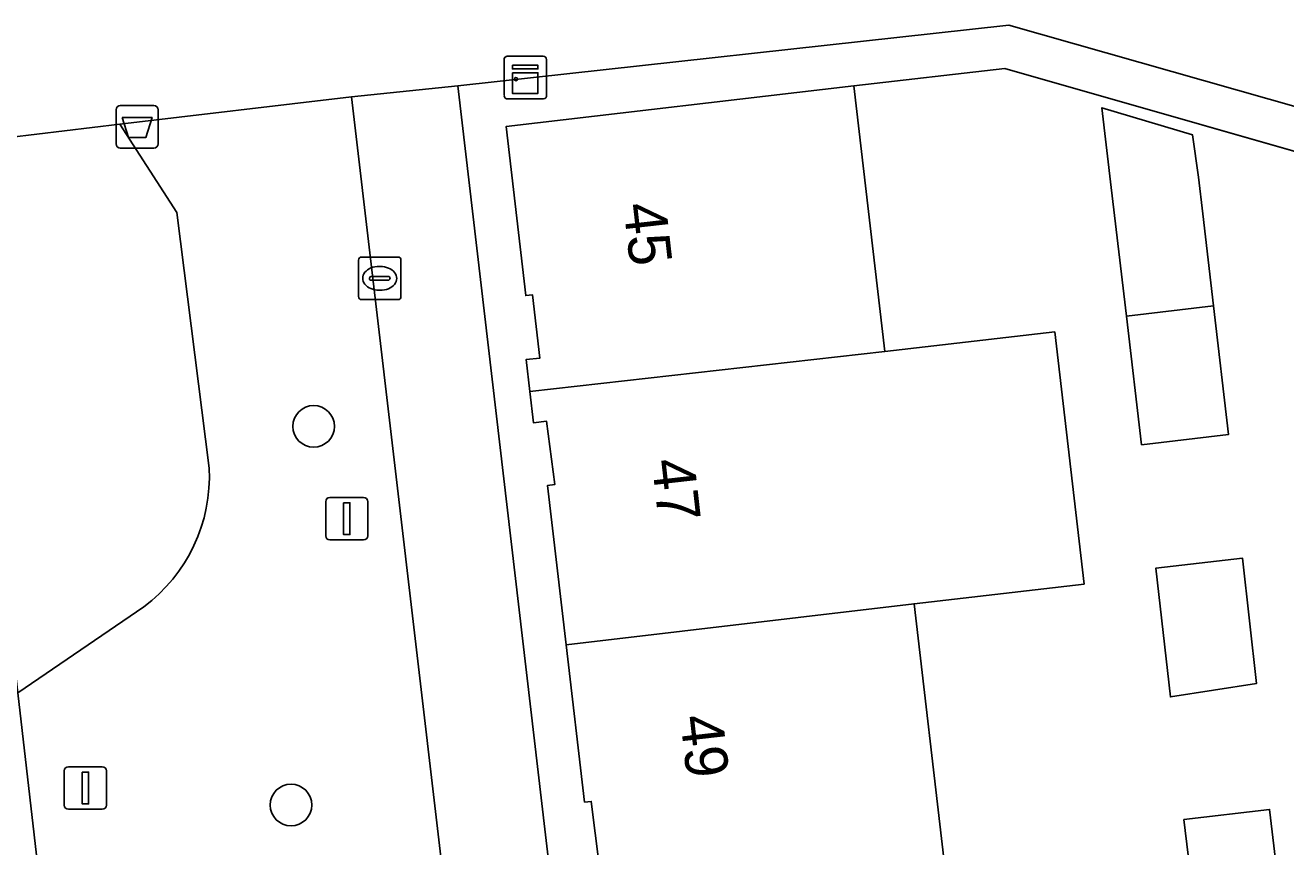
# Model space of a CAD drawing. Extents: x 160377 to 161131, y 383938 to 384853.
# Drawn here: x 160622.12 to 160651.77, y 384721.42 to 384740.72 of the extents above; entities that cross this region are included whole.
import ezdxf

# ---------------------------------------------------------------- set-up
doc = ezdxf.new("R2010")
doc.units = 0
for name, color, linetype in [('IMGEO_Afvalbak', 7, 'Continuous'), ('IMGEO_Boom', 7, 'Continuous'), ('IMGEO_Erf', 7, 'Continuous'), ('IMGEO_Groenvoorziening', 7, 'Continuous'), ('IMGEO_Kast', 7, 'Continuous'), ('IMGEO_Kolk', 7, 'Continuous'), ('IMGEO_Lichtmast', 7, 'Continuous'), ('IMGEO_Muur', 7, 'Continuous'), ('IMGEO_Pand', 7, 'Continuous'), ('IMGEO_Pand_nummerreeks', 7, 'Continuous'), ('IMGEO_Voetpad_open', 7, 'Continuous')]:
    doc.layers.add(name, color=color, linetype=linetype)

msp = doc.modelspace()

# ---------------------------------------------------------------- linework, layer by layer
at = {"layer": 'IMGEO_Afvalbak'}
for p, q in [((160624.358, 384738.836), (160625.148, 384738.836)), ((160625.148, 384738.836), (160624.358, 384738.836)), ((160624.258, 384737.936), (160624.258, 384738.736)), ((160624.258, 384738.736), (160624.258, 384737.936)), ((160625.248, 384738.736), (160625.248, 384737.936)), ((160625.248, 384737.936), (160625.248, 384738.736)), ((160625.148, 384737.836), (160624.358, 384737.836)), ((160624.358, 384737.836), (160625.148, 384737.836))]:
    msp.add_line(p, q, dxfattribs=at)
msp.add_lwpolyline([(160624.401, 384738.55), (160625.105, 384738.55), (160624.956, 384738.08), (160624.55, 384738.08), (160624.401, 384738.55)], dxfattribs=at)
for centre, start, end in [((160624.358, 384738.736), 90, 180), ((160624.358, 384738.736), 90, 180), ((160625.148, 384738.736), 0, 90), ((160625.148, 384738.736), 360, 90), ((160624.358, 384737.936), 180, 270), ((160624.358, 384737.936), 180, 270), ((160625.148, 384737.936), 270, 0), ((160625.148, 384737.936), 270, 0)]:
    msp.add_arc(centre, 0.1, start, end, dxfattribs=at)
at = {"layer": 'IMGEO_Boom'}
for centre in [(160628.905, 384731.295), (160628.373, 384722.397)]:
    msp.add_circle(centre, 0.489, dxfattribs=at)
at = {"layer": 'IMGEO_Erf'}
for points in [[(160635.618, 384720.995), (160635.436, 384722.483), (160635.277, 384722.465), (160634.846, 384726.159), (160634.408, 384729.909), (160634.577, 384729.926), (160634.382, 384731.415), (160634.074, 384731.38), (160633.991, 384732.114), (160633.906, 384732.867), (160634.228, 384732.9), (160634.051, 384734.388), (160633.892, 384734.37), (160633.432, 384738.34), (160641.613, 384739.296), (160645.159, 384739.708), (160652.645, 384737.567), (160652.921, 384738.542), (160645.253, 384740.722), (160632.299, 384739.297), (160636.778, 384701.013)], [(160679.798, 384718.129), (160676.284, 384722.245), (160674.497, 384722.756), (160668.654, 384724.426), (160662.857, 384726.083), (160656.824, 384727.807), (160659.117, 384735.715), (160659.401, 384736.695), (160652.921, 384738.542), (160652.645, 384737.567), (160645.159, 384739.708), (160641.613, 384739.296), (160642.339, 384733.051), (160646.336, 384733.516), (160647.025, 384727.59), (160643.028, 384727.125), (160643.724, 384721.143)]]:
    msp.add_lwpolyline(points, dxfattribs=at)
for points in [[(160648.378, 384730.865), (160648.022, 384733.887), (160647.666, 384736.908), (160647.445, 384738.781), (160649.572, 384738.148), (160649.715, 384737.15), (160649.816, 384736.292), (160650.071, 384734.128), (160650.426, 384731.106)], [(160651.084, 384725.254), (160649.057, 384724.937), (160648.715, 384727.964), (160650.752, 384728.195)], [(160651.751, 384719.266), (160649.737, 384719.026), (160649.375, 384722.054), (160651.39, 384722.295)]]:
    msp.add_lwpolyline(points, close=True, dxfattribs=at)
at = {"layer": 'IMGEO_Groenvoorziening'}
for points in [[(160633.874, 384704.387), (160629.795, 384739.039), (160624.35, 384738.394)], [(160624.35, 384738.394), (160620.438, 384737.93), (160621.946, 384725.035), (160624.908, 384727.058)], [(160624.35, 384738.394), (160625.687, 384736.321), (160626.447, 384730.316)], [(160626.447, 384730.316), (160625.687, 384736.321), (160624.35, 384738.394)], [(160624.908, 384727.058), (160621.946, 384725.035), (160622.435, 384720.808), (160624.459, 384721.074)]]:
    msp.add_lwpolyline(points, dxfattribs=at)
msp.add_arc((160622.673, 384730.106), 3.779, 306.2452, 3.185, dxfattribs=at)
msp.add_arc((160622.673, 384730.106), 3.779, 306.2452, 3.185, dxfattribs=at)
at = {"layer": 'IMGEO_Kast'}
for p, q in [((160633.385, 384739.067), (160633.385, 384739.908)), ((160633.385, 384739.908), (160633.385, 384739.067)), ((160633.46, 384739.992), (160634.301, 384739.992)), ((160634.301, 384739.992), (160633.46, 384739.992)), ((160634.385, 384739.917), (160634.385, 384739.076)), ((160634.385, 384739.076), (160634.385, 384739.917)), ((160634.31, 384738.992), (160633.469, 384738.992)), ((160633.469, 384738.992), (160634.31, 384738.992))]:
    msp.add_line(p, q, dxfattribs=at)
for points in [[(160633.58, 384739.782), (160634.18, 384739.782), (160634.18, 384739.697), (160633.58, 384739.697), (160633.58, 384739.782)], [(160633.58, 384739.607), (160634.18, 384739.607), (160634.18, 384739.118), (160633.58, 384739.118), (160633.58, 384739.607)]]:
    msp.add_lwpolyline(points, dxfattribs=at)
msp.add_circle((160633.664, 384739.456), 0.0377, dxfattribs=at)
for centre, start, end in [((160633.463, 384739.914), 92.4484, 184.2845), ((160633.463, 384739.914), 92.4484, 184.2845), ((160634.307, 384739.914), 2.4484, 94.2845), ((160634.307, 384739.914), 2.4484, 94.2845), ((160633.463, 384739.07), 182.4484, 274.2845), ((160633.463, 384739.07), 182.4484, 274.2845), ((160634.307, 384739.07), 272.4484, 4.2845), ((160634.307, 384739.07), 272.4484, 4.2845)]:
    msp.add_arc(centre, 0.0779, start, end, dxfattribs=at)
at = {"layer": 'IMGEO_Kolk'}
for p, q in [((160630.033, 384735.274), (160630.885, 384735.274)), ((160629.958, 384734.348), (160629.958, 384735.2)), ((160630.446, 384735.054), (160630.471, 384735.054)), ((160630.959, 384735.2), (160630.959, 384734.348)), ((160630.217, 384734.768), (160630.217, 384734.78)), ((160630.655, 384734.731), (160630.257, 384734.731)), ((160630.26, 384734.817), (160630.658, 384734.817)), ((160630.701, 384734.78), (160630.701, 384734.768)), ((160630.469, 384734.494), (160630.444, 384734.494)), ((160630.885, 384734.274), (160630.033, 384734.274))]:
    msp.add_line(p, q, dxfattribs=at)
for points in [[(160630.033, 384735.274), (160630.885, 384735.274)], [(160629.958, 384734.348), (160629.958, 384735.2)], [(160630.959, 384735.2), (160630.959, 384734.348)], [(160630.885, 384734.274), (160630.033, 384734.274)]]:
    msp.add_lwpolyline(points, dxfattribs=at)
for centre, radius, start, end in [((160630.035, 384735.198), 0.0765, 91.552, 178.448), ((160630.035, 384735.198), 0.0765, 91.552, 178.448), ((160630.883, 384735.198), 0.0765, 1.552, 88.448), ((160630.883, 384735.198), 0.0765, 1.552, 88.448), ((160630.257, 384734.777), 0.0403, 85.8775, 175.7526), ((160630.254, 384734.767), 0.0366, 178.938, 274.7102), ((160630.658, 384734.774), 0.043, 264.8664, 352.4533), ((160630.662, 384734.779), 0.0386, 1.7309, 96.639), ((160630.035, 384734.35), 0.0765, 181.552, 268.448), ((160630.035, 384734.35), 0.0765, 181.552, 268.448), ((160630.883, 384734.35), 0.0765, 271.552, 358.448), ((160630.883, 384734.35), 0.0765, 271.552, 358.448)]:
    msp.add_arc(centre, radius, start, end, dxfattribs=at)
for centre, major_axis, ratio, start_param, end_param in [((160630.445, 384734.774), (-0.387, 0.002), 0.722429, 4.712389, 7.853982), ((160630.47, 384734.774), (-0.39, 0.002), 0.717154, 1.570796, 4.712389)]:
    msp.add_ellipse(centre, major_axis=major_axis, ratio=ratio, start_param=start_param, end_param=end_param, dxfattribs=at)
at = {"layer": 'IMGEO_Lichtmast'}
for p, q in [((160629.189, 384728.726), (160629.189, 384729.526)), ((160629.189, 384729.526), (160629.189, 384728.726)), ((160629.289, 384729.626), (160630.079, 384729.626)), ((160630.079, 384729.626), (160629.289, 384729.626)), ((160630.179, 384729.526), (160630.179, 384728.726)), ((160630.179, 384728.726), (160630.179, 384729.526)), ((160630.079, 384728.626), (160629.289, 384728.626)), ((160629.289, 384728.626), (160630.079, 384728.626)), ((160623.041, 384722.397), (160623.041, 384723.197)), ((160623.041, 384723.197), (160623.041, 384722.397)), ((160623.141, 384723.297), (160623.931, 384723.297)), ((160623.931, 384723.297), (160623.141, 384723.297)), ((160624.031, 384723.197), (160624.031, 384722.397)), ((160624.031, 384722.397), (160624.031, 384723.197)), ((160623.931, 384722.297), (160623.141, 384722.297)), ((160623.141, 384722.297), (160623.931, 384722.297))]:
    msp.add_line(p, q, dxfattribs=at)
for points in [[(160629.609, 384729.501), (160629.759, 384729.501), (160629.759, 384728.751), (160629.609, 384728.751), (160629.609, 384729.501)], [(160623.461, 384723.172), (160623.611, 384723.172), (160623.611, 384722.422), (160623.461, 384722.422), (160623.461, 384723.172)]]:
    msp.add_lwpolyline(points, dxfattribs=at)
for centre, start, end in [((160629.289, 384729.526), 90, 180), ((160629.289, 384729.526), 90, 180), ((160630.079, 384729.526), 0, 90), ((160630.079, 384729.526), 360, 90), ((160629.289, 384728.726), 180, 270), ((160629.289, 384728.726), 180, 270), ((160630.079, 384728.726), 270, 0), ((160630.079, 384728.726), 270, 0), ((160623.141, 384723.197), 90, 180), ((160623.141, 384723.197), 90, 180), ((160623.931, 384723.197), 0, 90), ((160623.931, 384723.197), 360, 90), ((160623.141, 384722.397), 180, 270), ((160623.141, 384722.397), 180, 270), ((160623.931, 384722.397), 270, 0), ((160623.931, 384722.397), 270, 0)]:
    msp.add_arc(centre, 0.1, start, end, dxfattribs=at)
at = {"layer": 'IMGEO_Muur'}
msp.add_lwpolyline([(160659.117, 384735.715), (160645.159, 384739.708), (160641.613, 384739.296)], dxfattribs=at)
at = {"layer": 'IMGEO_Pand'}
for points in [[(160642.339, 384733.051), (160641.613, 384739.296), (160633.432, 384738.34), (160633.892, 384734.37), (160634.051, 384734.388), (160634.228, 384732.9), (160633.906, 384732.867), (160633.991, 384732.114)], [(160649.816, 384736.292), (160649.715, 384737.15), (160649.572, 384738.148), (160647.445, 384738.781), (160647.666, 384736.908), (160648.022, 384733.887), (160650.071, 384734.128)], [(160648.022, 384733.887), (160648.378, 384730.865), (160650.426, 384731.106), (160650.071, 384734.128)], [(160642.339, 384733.051), (160633.991, 384732.114), (160634.074, 384731.38), (160634.382, 384731.415), (160634.577, 384729.926), (160634.408, 384729.909), (160634.846, 384726.159), (160643.028, 384727.125), (160647.025, 384727.59), (160646.336, 384733.516)], [(160650.752, 384728.195), (160648.715, 384727.964), (160649.057, 384724.937), (160651.084, 384725.254)], [(160634.846, 384726.159), (160635.277, 384722.465), (160635.436, 384722.483), (160635.618, 384720.995), (160635.299, 384720.95), (160635.393, 384720.133), (160643.724, 384721.143), (160643.028, 384727.125)], [(160651.39, 384722.295), (160649.375, 384722.054), (160649.737, 384719.026), (160651.751, 384719.266)]]:
    msp.add_lwpolyline(points, close=True, dxfattribs=at)
at = {"layer": 'IMGEO_Voetpad_open'}
for points in [[(160620.438, 384737.93), (160624.35, 384738.394), (160629.795, 384739.039), (160632.299, 384739.297), (160645.253, 384740.722), (160652.921, 384738.542), (160659.401, 384736.695), (160660.68, 384736.328), (160681.516, 384730.356), (160698.7, 384710.221), (160699.485, 384709.302), (160707.229, 384700.227)], [(160703.447, 384655.281), (160705.71, 384657.186), (160665.486, 384682.763), (160666.045, 384683.643), (160670.463, 384690.6), (160669.054, 384691.457), (160664.641, 384684.514), (160664.092, 384683.65), (160651.295, 384691.787), (160636.778, 384701.013), (160632.299, 384739.297), (160629.795, 384739.039), (160633.874, 384704.387)], [(160622.435, 384720.808), (160621.946, 384725.035), (160620.438, 384737.93), (160617.943, 384737.619), (160622.397, 384699.635), (160643.623, 384678.211), (160642.918, 384677.515), (160634.272, 384668.99), (160631.905, 384666.636), (160631.018, 384665.242), (160629.059, 384662.347), (160630.403, 384661.545), (160631.687, 384663.557), (160631.783, 384663.496), (160633.051, 384665.474), (160638.193, 384670.576), (160644.038, 384676.399), (160644.733, 384677.091), (160681.86, 384639.621), (160683.437, 384638.06), (160686.913, 384640.854)]]:
    msp.add_lwpolyline(points, dxfattribs=at)

# ---------------------------------------------------------------- texts
at = {"layer": 'IMGEO_Pand_nummerreeks'}
for s, rotation, p in [('45', 276.4642, (160636.186, 384736.506)), ('47', 276.4628, (160636.853, 384730.492)), ('49', 276.4642, (160637.521, 384724.471))]:
    msp.add_text(s, height=1, rotation=rotation, dxfattribs=at).set_placement(p)

doc.saveas('drawing.dxf')
